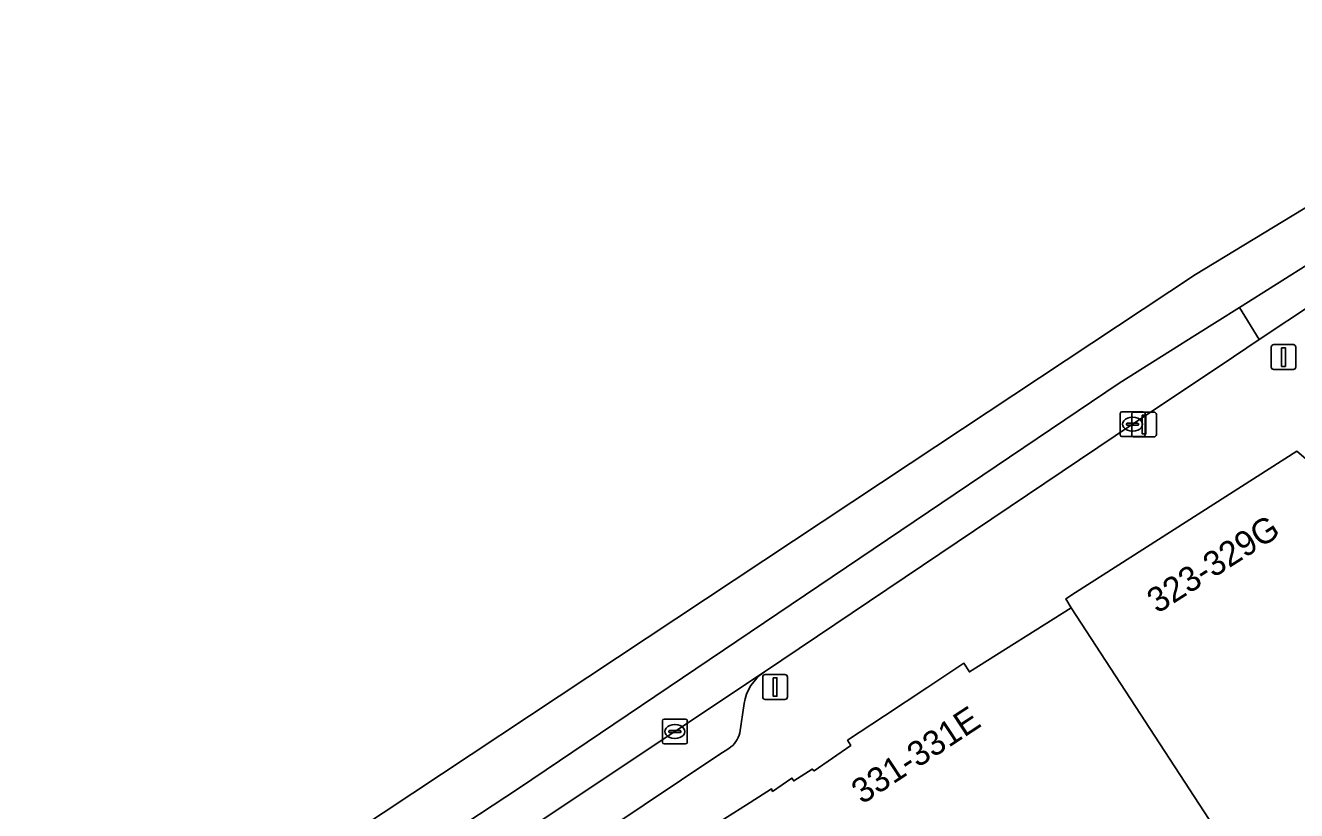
# Model space of a CAD drawing. Extents: x 159817 to 160765, y 380688 to 381638.
# Drawn here: x 160093.1 to 160144.2, y 381594 to 381625.5 of the extents above; entities that cross this region are included whole.
import ezdxf

# ---------------------------------------------------------------- set-up
doc = ezdxf.new("R2010")
doc.units = 0
for name, color, linetype in [('IMGEO_Drukknoppaal', 7, 'Continuous'), ('IMGEO_Kolk', 7, 'Continuous'), ('IMGEO_Lichtmast', 7, 'Continuous'), ('IMGEO_Pand', 7, 'Continuous'), ('IMGEO_Pand_nummerreeks', 7, 'Continuous'), ('IMGEO_Parkeervlak_open', 7, 'Continuous'), ('IMGEO_Rijbaan_lokaal_gesloten', 7, 'Continuous'), ('IMGEO_Verkeersregelinstallatiepaal', 7, 'Continuous'), ('IMGEO_Voetpad_open', 7, 'Continuous')]:
    doc.layers.add(name, color=color, linetype=linetype)

msp = doc.modelspace()

# ---------------------------------------------------------------- linework, layer by layer
at = {"layer": 'IMGEO_Drukknoppaal'}
for p, q in [((160137.533, 381609.081), (160137.533, 381609.881)), ((160137.533, 381609.881), (160137.533, 381609.081)), ((160137.633, 381609.981), (160138.423, 381609.981)), ((160138.423, 381609.981), (160137.633, 381609.981)), ((160138.523, 381609.881), (160138.523, 381609.081)), ((160138.523, 381609.081), (160138.523, 381609.881)), ((160138.423, 381608.981), (160137.633, 381608.981)), ((160137.633, 381608.981), (160138.423, 381608.981))]:
    msp.add_line(p, q, dxfattribs=at)
msp.add_lwpolyline([(160137.953, 381609.856), (160138.103, 381609.856), (160138.103, 381609.106), (160137.953, 381609.106), (160137.953, 381609.856)], dxfattribs=at)
for centre, start, end in [((160137.633, 381609.881), 90, 180), ((160137.633, 381609.881), 90, 180), ((160138.423, 381609.881), 0, 90), ((160138.423, 381609.881), 360, 90), ((160137.633, 381609.081), 180, 270), ((160137.633, 381609.081), 180, 270), ((160138.423, 381609.081), 270, 0), ((160138.423, 381609.081), 270, 0)]:
    msp.add_arc(centre, 0.1, start, end, dxfattribs=at)
at = {"layer": 'IMGEO_Kolk'}
for p, q in [((160137.066, 381609.069), (160137.066, 381609.921)), ((160137.141, 381609.995), (160137.993, 381609.995)), ((160137.554, 381609.775), (160137.579, 381609.775)), ((160138.067, 381609.921), (160138.067, 381609.069)), ((160137.325, 381609.489), (160137.325, 381609.501)), ((160137.763, 381609.452), (160137.365, 381609.452)), ((160137.368, 381609.538), (160137.766, 381609.538)), ((160137.577, 381609.215), (160137.552, 381609.215)), ((160137.809, 381609.501), (160137.809, 381609.489)), ((160137.993, 381608.995), (160137.141, 381608.995)), ((160118.667, 381596.713), (160118.667, 381597.565)), ((160118.742, 381597.639), (160119.594, 381597.639)), ((160119.155, 381597.419), (160119.18, 381597.419)), ((160119.668, 381597.565), (160119.668, 381596.713)), ((160118.926, 381597.133), (160118.926, 381597.145)), ((160119.364, 381597.096), (160118.966, 381597.096)), ((160118.969, 381597.182), (160119.367, 381597.182)), ((160119.41, 381597.145), (160119.41, 381597.133)), ((160119.594, 381596.639), (160118.742, 381596.639)), ((160119.178, 381596.859), (160119.153, 381596.859))]:
    msp.add_line(p, q, dxfattribs=at)
for points in [[(160137.066, 381609.069), (160137.066, 381609.921)], [(160137.141, 381609.995), (160137.993, 381609.995)], [(160138.067, 381609.921), (160138.067, 381609.069)], [(160137.993, 381608.995), (160137.141, 381608.995)], [(160118.667, 381596.713), (160118.667, 381597.565)], [(160118.742, 381597.639), (160119.594, 381597.639)], [(160119.668, 381597.565), (160119.668, 381596.713)], [(160119.594, 381596.639), (160118.742, 381596.639)]]:
    msp.add_lwpolyline(points, dxfattribs=at)
for centre, radius, start, end in [((160137.143, 381609.919), 0.0765, 91.552, 178.448), ((160137.143, 381609.919), 0.0765, 91.552, 178.448), ((160137.991, 381609.919), 0.0765, 1.552, 88.448), ((160137.991, 381609.919), 0.0765, 1.552, 88.448), ((160137.365, 381609.498), 0.0403, 85.8775, 175.7526), ((160137.362, 381609.488), 0.0366, 178.938, 274.7102), ((160137.766, 381609.495), 0.043, 264.8664, 352.4533), ((160137.77, 381609.5), 0.0386, 1.7309, 96.639), ((160137.143, 381609.071), 0.0765, 181.552, 268.448), ((160137.143, 381609.071), 0.0765, 181.552, 268.448), ((160137.991, 381609.071), 0.0765, 271.552, 358.448), ((160137.991, 381609.071), 0.0765, 271.552, 358.448), ((160118.744, 381597.563), 0.0765, 91.552, 178.448), ((160118.744, 381597.563), 0.0765, 91.552, 178.448), ((160119.592, 381597.563), 0.0765, 1.552, 88.448), ((160119.592, 381597.563), 0.0765, 1.552, 88.448), ((160118.966, 381597.142), 0.0403, 85.8775, 175.7526), ((160118.963, 381597.132), 0.0366, 178.938, 274.7102), ((160119.367, 381597.139), 0.043, 264.8664, 352.4533), ((160119.371, 381597.144), 0.0386, 1.7309, 96.639), ((160118.744, 381596.715), 0.0765, 181.552, 268.448), ((160118.744, 381596.715), 0.0765, 181.552, 268.448), ((160119.592, 381596.715), 0.0765, 271.552, 358.448), ((160119.592, 381596.715), 0.0765, 271.552, 358.448)]:
    msp.add_arc(centre, radius, start, end, dxfattribs=at)
for centre, major_axis, ratio, start_param, end_param in [((160137.553, 381609.495), (-0.387, 0.002), 0.722429, 4.712389, 7.853982), ((160137.578, 381609.495), (-0.39, 0.002), 0.717154, 1.570796, 4.712389), ((160119.154, 381597.139), (-0.387, 0.002), 0.722429, 4.712389, 7.853982), ((160119.179, 381597.139), (-0.39, 0.002), 0.717154, 1.570796, 4.712389)]:
    msp.add_ellipse(centre, major_axis=major_axis, ratio=ratio, start_param=start_param, end_param=end_param, dxfattribs=at)
at = {"layer": 'IMGEO_Lichtmast'}
for p, q in [((160122.801, 381599.429), (160123.591, 381599.429)), ((160123.591, 381599.429), (160122.801, 381599.429)), ((160122.701, 381598.529), (160122.701, 381599.329)), ((160122.701, 381599.329), (160122.701, 381598.529)), ((160123.691, 381599.329), (160123.691, 381598.529)), ((160123.691, 381598.529), (160123.691, 381599.329)), ((160123.591, 381598.429), (160122.801, 381598.429)), ((160122.801, 381598.429), (160123.591, 381598.429))]:
    msp.add_line(p, q, dxfattribs=at)
msp.add_lwpolyline([(160123.121, 381599.304), (160123.271, 381599.304), (160123.271, 381598.554), (160123.121, 381598.554), (160123.121, 381599.304)], dxfattribs=at)
for centre, start, end in [((160122.801, 381599.329), 90, 180), ((160122.801, 381599.329), 90, 180), ((160123.591, 381599.329), 0, 90), ((160123.591, 381599.329), 360, 90), ((160122.801, 381598.529), 180, 270), ((160122.801, 381598.529), 180, 270), ((160123.591, 381598.529), 270, 0), ((160123.591, 381598.529), 270, 0)]:
    msp.add_arc(centre, 0.1, start, end, dxfattribs=at)
at = {"layer": 'IMGEO_Pand'}
for points in [[(160173.487, 381592.106), (160151.001, 381611.744), (160150.668, 381611.223), (160146.505, 381606.408), (160144.166, 381608.406), (160135.277, 381602.727), (160134.889, 381602.479), (160135.093, 381602.111), (160142.83, 381590.253), (160142.628, 381590.123), (160150.202, 381578.819), (160152.756, 381581.667), (160157.408, 381573.248), (160161.846, 381578.332)], [(160135.093, 381602.111), (160131.005, 381599.538), (160130.786, 381599.885), (160129.295, 381598.897), (160127.599, 381597.773), (160126.113, 381596.788), (160126.236, 381596.583), (160124.761, 381595.553), (160124.682, 381595.626), (160123.949, 381595.154), (160123.875, 381595.267), (160123.094, 381594.733), (160123.051, 381594.835), (160122.194, 381594.287), (160121.138, 381593.613), (160122.44, 381591.627), (160122.537, 381591.673), (160123.097, 381590.949), (160123.597, 381590.221), (160129.325, 381581.569), (160135.845, 381585.761), (160142.628, 381590.123), (160142.83, 381590.253)]]:
    msp.add_lwpolyline(points, close=True, dxfattribs=at)
at = {"layer": 'IMGEO_Parkeervlak_open'}
for points in [[(160122.767, 381599.539), (160119.163, 381597.14), (160104.583, 381587.419), (160086.868, 381575.798), (160068.295, 381563.576), (160049.671, 381551.552), (160046.466, 381549.511)], [(160121.778, 381597.09), (160121.948, 381598.26)], [(160050.028, 381549.673), (160059.297, 381555.627), (160101.271, 381583.115), (160104.638, 381585.323), (160113.384, 381591.146), (160120.932, 381596.202), (160121.34, 381596.46)]]:
    msp.add_lwpolyline(points, dxfattribs=at)
for centre, radius, start, end in [((160123.836, 381597.952), 1.913, 123.9824, 170.7511), ((160120.804, 381597.3), 0.996, 302.5388, 347.8442)]:
    msp.add_arc(centre, radius, start, end, dxfattribs=at)
at = {"layer": 'IMGEO_Rijbaan_lokaal_gesloten'}
msp.add_lwpolyline([(160157.945, 381624.347), (160156.598, 381625.529), (160140.09, 381615.515), (160128.623, 381607.912), (160095.673, 381586.064), (160068.226, 381567.865), (160025.352, 381540.55), (160002.872, 381527.582), (160004.479, 381524.903), (160007.612, 381526.743), (160029.796, 381540.829), (160053.944, 381556.307), (160082.43, 381574.817), (160112.881, 381594.842), (160137.027, 381611.139), (160140.076, 381613.062), (160141.863, 381614.189), (160156.742, 381623.575)], close=True, dxfattribs=at)
for points in [[(160157.945, 381624.347), (160156.742, 381623.575), (160141.863, 381614.189), (160142.662, 381612.896), (160144.914, 381614.397)], [(160086.868, 381575.798), (160104.583, 381587.419), (160119.163, 381597.14), (160122.767, 381599.539), (160137.563, 381609.496), (160141.123, 381611.87), (160142.662, 381612.896), (160141.863, 381614.189), (160140.076, 381613.062), (160137.027, 381611.139), (160112.881, 381594.842), (160082.43, 381574.817)]]:
    msp.add_lwpolyline(points, dxfattribs=at)
at = {"layer": 'IMGEO_Verkeersregelinstallatiepaal'}
for p, q in [((160143.14, 381611.795), (160143.14, 381612.595)), ((160143.14, 381612.595), (160143.14, 381611.795)), ((160143.24, 381612.695), (160144.03, 381612.695)), ((160144.03, 381612.695), (160143.24, 381612.695)), ((160144.13, 381612.595), (160144.13, 381611.795)), ((160144.13, 381611.795), (160144.13, 381612.595)), ((160144.03, 381611.695), (160143.24, 381611.695)), ((160143.24, 381611.695), (160144.03, 381611.695))]:
    msp.add_line(p, q, dxfattribs=at)
msp.add_lwpolyline([(160143.56, 381612.57), (160143.71, 381612.57), (160143.71, 381611.82), (160143.56, 381611.82), (160143.56, 381612.57)], dxfattribs=at)
for centre, start, end in [((160143.24, 381612.595), 90, 180), ((160143.24, 381612.595), 90, 180), ((160144.03, 381612.595), 0, 90), ((160144.03, 381612.595), 360, 90), ((160143.24, 381611.795), 180, 270), ((160143.24, 381611.795), 180, 270), ((160144.03, 381611.795), 270, 0), ((160144.03, 381611.795), 270, 0)]:
    msp.add_arc(centre, 0.1, start, end, dxfattribs=at)
at = {"layer": 'IMGEO_Voetpad_open'}
for points in [[(160144.914, 381614.397), (160142.662, 381612.896), (160141.123, 381611.87), (160137.563, 381609.496), (160122.767, 381599.539)], [(160090.358, 381573.626), (160095.508, 381576.952), (160096.018, 381577.281), (160101.301, 381580.69), (160114.609, 381589.36), (160121.138, 381593.613), (160122.194, 381594.287), (160123.051, 381594.835), (160123.094, 381594.733), (160123.875, 381595.267), (160123.949, 381595.154), (160124.682, 381595.626), (160124.761, 381595.553), (160126.236, 381596.583), (160126.113, 381596.788), (160127.599, 381597.773), (160129.295, 381598.897), (160130.786, 381599.885), (160131.005, 381599.538), (160135.093, 381602.111), (160134.889, 381602.479), (160135.277, 381602.727), (160144.166, 381608.406)], [(160121.948, 381598.26), (160121.778, 381597.09)], [(160121.34, 381596.46), (160120.932, 381596.202), (160113.384, 381591.146), (160104.638, 381585.323), (160101.271, 381583.115), (160059.297, 381555.627), (160050.028, 381549.673)]]:
    msp.add_lwpolyline(points, dxfattribs=at)
for centre, radius, start, end in [((160123.836, 381597.952), 1.913, 123.9824, 170.7511), ((160120.804, 381597.3), 0.996, 302.5388, 347.8442)]:
    msp.add_arc(centre, radius, start, end, dxfattribs=at)

# ---------------------------------------------------------------- texts
at = {"layer": 'IMGEO_Pand_nummerreeks'}
for s, rotation, p in [('323-329G', 32.5727, (160138.564, 381601.86)), ('331-331E', 33.3404, (160126.696, 381594.191))]:
    msp.add_text(s, height=1, rotation=rotation, dxfattribs=at).set_placement(p)

doc.saveas('drawing.dxf')
